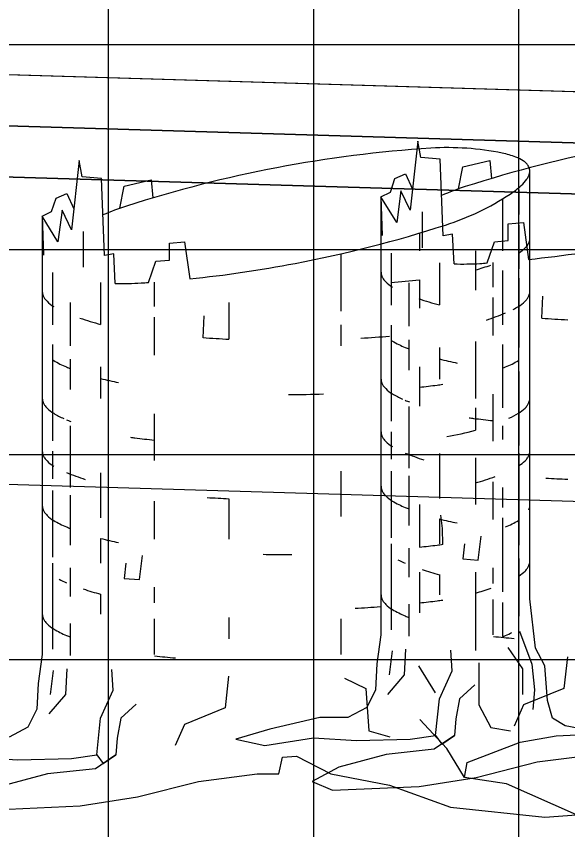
# Model space of a CAD drawing. Extents: x 850598 to 870284, y 366541 to 366651.
# Drawn here: x 863741.083 to 863743.772, y 366581.395 to 366585.363 of the extents above; entities that cross this region are included whole.
import ezdxf

# ---------------------------------------------------------------- set-up
doc = ezdxf.new("R2010")
doc.units = 0
for name, color, linetype in [('D_Roadway_Centerline', 7, 'Continuous'), ('D_Roadway_Edge_TW', 7, 'Continuous'), ('D_Roadway_Pavement', 7, 'Continuous'), ('D_Roadway_SubGrade', 7, 'Continuous'), ('MAJOR', 7, 'Continuous'), ('MINOR', 7, 'Continuous'), ('S_Trees_Decid_Pay', 7, 'Continuous')]:
    doc.layers.add(name, color=color, linetype=linetype)

msp = doc.modelspace()

# ---------------------------------------------------------------- linework, layer by layer
at = {"layer": 'D_Roadway_Centerline'}
msp.add_lwpolyline([(863694.5331, 366581.8457), (863713.4878, 366584.9724), (863716.5331, 366582.734), (863716.9878, 366585.1824), (863717.0785, 366585.184), (863717.1566, 366585.138), (863717.5265, 366584.7506), (863717.5331, 366584.584), (863723.5331, 366584.944), (863734.5331, 366585.274), (863745.5331, 366584.944), (863749.5331, 366584.704), (863751.5331, 366584.584), (863757.5331, 366582.584), (863803.4786, 366568.2254), (863812.8156, 366565.3074), (863822.6776, 366562.2254), (863826.6776, 366562.2254)], dxfattribs=at)
at = {"layer": 'D_Roadway_Edge_TW'}
msp.add_lwpolyline([(863723.5331, 366584.694), (863723.5331, 366584.944), (863734.5331, 366585.274), (863745.5331, 366584.944), (863745.5331, 366584.694), (863734.5331, 366585.024)], close=True, dxfattribs=at)
at = {"layer": 'D_Roadway_Pavement'}
msp.add_lwpolyline([(863723.5331, 366584.444), (863723.5331, 366584.694), (863734.5331, 366585.024), (863745.5331, 366584.694), (863745.5331, 366584.444), (863734.5331, 366584.774)], close=True, dxfattribs=at)
at = {"layer": 'D_Roadway_SubGrade'}
msp.add_lwpolyline([(863723.5331, 366582.944), (863723.5331, 366584.444), (863734.5331, 366584.774), (863745.5331, 366584.444), (863745.5331, 366582.944), (863734.5331, 366583.274)], close=True, dxfattribs=at)
at = {"layer": 'MAJOR'}
msp.add_line((863694.5331, 366585.2254), (863834.5331, 366585.2254), dxfattribs=at)
msp.add_line((863694.5331, 366585.2254), (863834.5331, 366585.2254), dxfattribs=at)
at = {"layer": 'MINOR'}
for p, q in [((863741.5331, 366550.2254), (863741.5331, 366595.2254)), ((863741.5331, 366550.2254), (863741.5331, 366595.2254)), ((863742.5331, 366550.2254), (863742.5331, 366595.2254)), ((863742.5331, 366550.2254), (863742.5331, 366595.2254)), ((863743.5331, 366550.2254), (863743.5331, 366595.2254)), ((863743.5331, 366550.2254), (863743.5331, 366595.2254)), ((863694.5331, 366584.2254), (863834.5331, 366584.2254)), ((863694.5331, 366584.2254), (863834.5331, 366584.2254)), ((863694.5331, 366583.2254), (863834.5331, 366583.2254)), ((863694.5331, 366583.2254), (863834.5331, 366583.2254)), ((863694.5331, 366582.2254), (863834.5331, 366582.2254)), ((863694.5331, 366582.2254), (863834.5331, 366582.2254))]:
    msp.add_line(p, q, dxfattribs=at)
at = {"layer": 'S_Trees_Decid_Pay'}
for p, q in [((863743.534, 366584.5168), (863743.534, 366584.396)), ((863743.4539, 366584.4721), (863743.4539, 366584.2189)), ((863743.0611, 366584.4083), (863743.0611, 366584.2338)), ((863743.534, 366584.3442), (863743.534, 366584.1303)), ((863741.4093, 366584.3133), (863741.4093, 366584.1388)), ((863743.0491, 366584.3055), (863743.0491, 366584.2189)), ((863742.6659, 366584.2044), (863742.6659, 366583.9242)), ((863742.9115, 366584.2082), (863742.9115, 366583.9536)), ((863743.3214, 366584.2189), (863743.3214, 366584.0273)), ((863743.1458, 366584.1597), (863743.1458, 366583.9549)), ((863743.4069, 366584.1616), (863743.4069, 366584.0422)), ((863741.2597, 366584.1132), (863741.2597, 366583.8586)), ((863743.4539, 366584.1224), (863743.4539, 366583.8586)), ((863741.7551, 366584.0666), (863741.7551, 366583.9472)), ((863743.0491, 366584.0778), (863743.0491, 366583.9387)), ((863743.534, 366584.085), (863743.534, 366583.7471)), ((863741.4939, 366584.0647), (863741.4939, 366583.8599)), ((863742.9975, 366584.0625), (863742.9975, 366583.8506)), ((863743.4069, 366583.9904), (863743.4069, 366583.8053)), ((863743.6451, 366583.89), (863743.6503, 366583.9969)), ((863741.3457, 366583.9675), (863741.3457, 366583.7556)), ((863742.1199, 366583.9675), (863742.1199, 366583.7878)), ((863741.7551, 366583.8954), (863741.7551, 366583.7103)), ((863741.9933, 366583.795), (863741.9985, 366583.9019)), ((863742.6659, 366583.8586), (863742.6659, 366583.7556)), ((863742.9115, 366583.8565), (863742.9115, 366583.3873)), ((863741.2597, 366583.7615), (863741.2597, 366583.2923)), ((863742.9975, 366583.785), (863742.9975, 366583.6367)), ((863743.3214, 366583.7759), (863743.3214, 366583.4984)), ((863743.4539, 366583.7615), (863743.4539, 366583.4531)), ((863743.1458, 366583.7476), (863743.1458, 366583.5934)), ((863741.3457, 366583.69), (863741.3457, 366583.5417)), ((863741.4939, 366583.6526), (863741.4939, 366583.4984)), ((863743.0491, 366583.6526), (863743.0491, 366583.461)), ((863743.534, 366583.6303), (863743.534, 366583.2694)), ((863743.4069, 366583.5192), (863743.4069, 366583.2909)), ((863742.9975, 366583.4595), (863742.9975, 366583.159)), ((863743.3214, 366583.4531), (863743.3214, 366583.3442)), ((863741.7551, 366583.4242), (863741.7551, 366583.1959)), ((863741.3457, 366583.3645), (863741.3457, 366583.064)), ((863743.4539, 366583.3645), (863743.4539, 366583.2983)), ((863742.9115, 366583.3362), (863742.9115, 366583.2023)), ((863741.2597, 366583.2412), (863741.2597, 366583.1073)), ((863743.534, 366583.2326), (863743.534, 366582.7838)), ((863743.1458, 366583.2305), (863743.1458, 366583.0107)), ((863743.3214, 366583.2097), (863743.3214, 366582.9813)), ((863741.4939, 366583.1355), (863741.4939, 366582.9157)), ((863742.6659, 366583.1441), (863742.6659, 366582.9236)), ((863742.9115, 366583.1446), (863742.9115, 366582.8191)), ((863742.9975, 366583.1216), (863742.9975, 366582.8788)), ((863743.4069, 366583.0927), (863743.4069, 366582.9077)), ((863741.2597, 366583.0496), (863741.2597, 366582.7241)), ((863743.4539, 366583.064), (863743.4539, 366582.9669)), ((863741.3457, 366583.0266), (863741.3457, 366582.7838)), ((863741.7551, 366582.9977), (863741.7551, 366582.8127)), ((863742.1199, 366583.0095), (863742.1199, 366582.8127)), ((863743.0491, 366582.9813), (863743.0491, 366582.7733)), ((863743.4539, 366582.9157), (863743.4539, 366582.5555)), ((863743.1458, 366582.911), (863743.1458, 366582.7902)), ((863741.4939, 366582.816), (863741.4939, 366582.6952)), ((863742.9115, 366582.7902), (863742.9115, 366582.3703)), ((863742.9975, 366582.7679), (863742.9975, 366582.6275)), ((863743.534, 366582.7182), (863743.534, 366582.436)), ((863741.2597, 366582.6952), (863741.2597, 366582.2753)), ((863741.3457, 366582.6729), (863741.3457, 366582.5325)), ((863743.0491, 366582.6519), (863743.0491, 366582.4525)), ((863743.1458, 366582.6393), (863743.1458, 366582.5409)), ((863743.3214, 366582.6519), (863743.3214, 366582.2687)), ((863743.4069, 366582.6728), (863743.4069, 366582.596)), ((863741.7551, 366582.5778), (863741.7551, 366582.501)), ((863741.4939, 366582.5443), (863741.4939, 366582.4459)), ((863743.4069, 366582.5186), (863743.4069, 366582.3454)), ((863742.9975, 366582.4956), (863742.9975, 366582.3394)), ((863743.4539, 366582.5036), (863743.4539, 366582.337)), ((863741.3457, 366582.4006), (863741.3457, 366582.2444)), ((863741.7551, 366582.4236), (863741.7551, 366582.2504)), ((863742.1199, 366582.4295), (863742.1199, 366582.3265)), ((863742.6659, 366582.4236), (863742.6659, 366582.2504)), ((863742.9148, 366582.2673), (863742.9003, 366582.1498)), ((863741.263, 366582.1723), (863741.2485, 366582.0548)), ((863743.0445, 366582.1952), (863743.1245, 366582.0633))]:
    msp.add_line(p, q, dxfattribs=at)
for points in [[(863743.2173, 366584.1551), (863743.2094, 366584.2994), (863743.1641, 366584.2915), (863743.1497, 366584.6662), (863743.0552, 366584.6741), (863743.0408, 366584.7541), (863743.0034, 366584.4169), (863742.9581, 366584.5114), (863742.9377, 366584.3572), (863742.861, 366584.4825), (863742.8669, 366584.2929)], [(863741.5655, 366584.0601), (863741.5576, 366584.2044), (863741.5123, 366584.1965), (863741.4979, 366584.5712), (863741.4034, 366584.5791), (863741.389, 366584.6591), (863741.3516, 366584.3219), (863741.3063, 366584.4164), (863741.2859, 366584.2622), (863741.2092, 366584.3875), (863741.2151, 366584.1979)], [(863743.2396, 366584.5212), (863743.2606, 366584.6288), (863743.3925, 366584.6597), (863743.3997, 366584.5717)], [(863740.973, 366581.4925), (863741.3949, 366581.5115), (863741.6731, 366581.5548), (863741.9716, 366581.6309), (863742.2577, 366581.6677), (863742.3627, 366581.6677), (863742.3811, 366581.7484), (863742.4493, 366581.7543), (863742.616, 366581.6677), (863742.9021, 366581.6119), (863743.2006, 366581.5049), (863743.66, 366581.4557), (863743.8142, 366581.4682), (863743.4723, 366581.6185), (863743.2689, 366581.6493), (863743.2807, 366581.7235), (863743.5405, 366581.8225), (863743.7157, 366581.8534), (863743.9565, 366581.8652), (863743.7584, 366581.9026), (863743.6967, 366581.9393), (863743.6724, 366582.0259), (863743.66, 366582.1952), (863743.6147, 366582.2812), (863743.5865, 366582.522), (863743.5865, 366584.608)], [(863742.861, 366584.4825), (863742.9069, 366584.5055), (863742.9292, 366584.5711), (863742.9811, 366584.594), (863743.0145, 366584.5192)], [(863741.5878, 366584.4262), (863741.6088, 366584.5338), (863741.7407, 366584.5647), (863741.7479, 366584.4767)], [(863741.2092, 366584.3875), (863741.2551, 366584.4105), (863741.2774, 366584.4761), (863741.3292, 366584.499), (863741.3627, 366584.4242)], [(863742.861, 366584.4825), (863742.861, 366582.3454), (863742.8406, 366582.2036), (863742.8347, 366582.0776), (863742.7914, 366581.991), (863742.6989, 366581.9418), (863742.5631, 366581.9418), (863742.3196, 366581.886), (863742.153, 366581.8368), (863742.2954, 366581.806), (863742.5322, 366581.8434), (863742.7422, 366581.8309), (863743.0034, 366581.8368), (863743.1274, 366581.8552), (863743.1576, 366581.8125), (863743.2199, 366581.8552), (863743.1208, 366581.7876), (863742.8859, 366581.7627), (863742.6556, 366581.701), (863742.5257, 366581.6308), (863742.6248, 366581.5875), (863743.0467, 366581.6065), (863743.3249, 366581.6498), (863743.6234, 366581.7259), (863743.9095, 366581.7627)], [(863741.2092, 366584.3875), (863741.2092, 366582.2504), (863741.1888, 366582.1086), (863741.1829, 366581.9826), (863741.1396, 366581.896), (863741.0471, 366581.8468)], [(863743.3787, 366584.1597), (863743.4154, 366584.2627), (863743.4811, 366584.2686), (863743.4811, 366584.3506), (863743.5552, 366584.3572), (863743.5801, 366584.1767)], [(863741.7269, 366584.0647), (863741.7636, 366584.1677), (863741.8292, 366584.1736), (863741.8292, 366584.2556), (863741.9034, 366584.2622), (863741.9283, 366584.0817)], [(863743.1626, 366582.7871), (863743.1613, 366582.8639), (863743.1534, 366582.9301)], [(863743.2691, 366582.7902), (863743.2606, 366582.7161), (863743.3347, 366582.7102), (863743.3492, 366582.827)], [(863741.6173, 366582.6952), (863741.6088, 366582.6211), (863741.6829, 366582.6152), (863741.6974, 366582.732)], [(863743.5359, 366582.3639), (863743.5963, 366582.2031), (863743.6101, 366582.0778), (863743.6022, 366581.9807)], [(863743.4789, 366582.2832), (863743.5504, 366582.1801), (863743.5504, 366582.0548)], [(863742.9811, 366582.2751), (863742.9745, 366582.1498), (863742.8925, 366582.0553)], [(863743.1274, 366581.8552), (863743.1458, 366582.0343), (863743.2074, 366582.1708), (863743.2009, 366582.2712)], [(863743.3384, 366582.209), (863743.3384, 366582.0036), (863743.3962, 366581.8941), (863743.4933, 366581.8777)], [(863743.7698, 366582.2384), (863743.7527, 366582.0842), (863743.5552, 366582.0035), (863743.5099, 366581.9005)], [(863741.3292, 366582.1801), (863741.3227, 366582.0548), (863741.2407, 366581.9603)], [(863741.4756, 366581.7602), (863741.4939, 366581.9393), (863741.5556, 366582.0758), (863741.5491, 366582.1762)], [(863742.118, 366582.1434), (863742.1009, 366581.9892), (863741.9034, 366581.9085), (863741.8581, 366581.8055)], [(863742.6836, 366582.1349), (863742.7866, 366582.0837), (863742.801, 366581.8777), (863742.904, 366581.8488)], [(863743.3183, 366582.1026), (863743.2442, 366582.0343), (863743.2258, 366581.9359), (863743.2199, 366581.8552)], [(863741.6665, 366582.0076), (863741.5924, 366581.9393), (863741.574, 366581.8409), (863741.5681, 366581.7602)], [(863743.2689, 366581.6493), (863743.1823, 366581.791), (863743.0504, 366581.9334)], [(863740.8804, 366581.7484), (863741.0904, 366581.7359), (863741.3516, 366581.7418), (863741.4756, 366581.7602), (863741.5058, 366581.7175), (863741.5681, 366581.7602), (863741.469, 366581.6926), (863741.2341, 366581.6677), (863741.0038, 366581.606)]]:
    msp.add_lwpolyline(points, dxfattribs=at)
for centre, radius, start, end in [((863743.4991, 366578.6065), 6.1257, 93.69441, 100.77788), ((863743.1881, 366583.4228), 1.2994, 78.2779, 93.6944), ((863745.1509, 366578.7015), 6.1257, 100.77788, 107.86134), ((863743.3547, 366584.2256), 0.4795, 69.9843, 78.2779), ((863743.4627, 366584.522), 0.164, 55.7779, 69.9843), ((863743.4991, 366578.6065), 6.1257, 100.77788, 107.86134), ((863743.4946, 366584.5689), 0.1073, 45.9547, 55.7779), ((863743.5243, 366584.5997), 0.0645, 33.2779, 45.9547), ((863743.5328, 366584.6052), 0.0544, 22.46, 33.2779), ((863743.5399, 366584.6081), 0.0467, 10.7779, 22.46), ((863743.4834, 366584.628), 0.1073, 325.7779, 335.6011), ((863743.5223, 366584.6103), 0.0645, 335.6011, 348.2779), ((863743.5322, 366584.6083), 0.0544, 348.2779, 359.0957), ((863743.5399, 366584.6081), 0.0467, 359.0957, 10.7779), ((863743.4365, 366584.6599), 0.164, 311.5714, 325.7779), ((863743.6706, 366583.2952), 1.2994, 107.8613, 113.3069), ((863743.2271, 366584.8959), 0.4795, 303.2779, 311.5714), ((863742.7772, 366585.5814), 1.2994, 287.8613, 303.2779), ((863742.0188, 366583.2002), 1.2994, 107.8613, 113.3069), ((863741.2969, 366590.1751), 6.1257, 280.77788, 287.86134), ((863743.5323, 366584.2815), 0.0554, 337.5, 348.3185), ((863743.4468, 366584.3511), 0.1665, 301.67, 315), ((863743.4874, 366584.3105), 0.1091, 315, 324.8263), ((863743.5229, 366584.2855), 0.0657, 324.8263, 337.5), ((863742.9487, 366590.2701), 6.1257, 275.91473, 280.77788), ((863741.2969, 366590.1751), 6.1257, 275.91473, 280.77788), ((863743.2597, 366585.4538), 1.2994, 268.1289, 273.6944), ((863742.9749, 366585.3703), 1.292, 285.5651, 289.0916), ((863742.9487, 366590.2701), 6.1257, 273.69441, 274.02462), ((863742.9088, 366584.1141), 0.0476, 180, 191.6815), ((863742.9165, 366584.1157), 0.0554, 191.6815, 202.5), ((863742.926, 366584.1196), 0.0657, 202.5, 215.1737), ((863742.9615, 366584.1446), 0.1091, 215.1737, 225), ((863743.0021, 366584.1852), 0.1665, 225, 239.1924), ((863742.399, 366589.9582), 5.916, 274.95145, 276.30875), ((863741.6079, 366585.3588), 1.2994, 268.1289, 273.6944), ((863741.2969, 366590.1751), 6.1257, 273.69441, 274.02462), ((863741.257, 366584.0191), 0.0476, 180, 191.6815), ((863741.2647, 366584.0207), 0.0554, 191.6815, 202.5), ((863741.2742, 366584.0246), 0.0657, 202.5, 215.1737), ((863741.3097, 366584.0496), 0.1091, 215.1737, 225), ((863743.4864, 366584.0496), 0.1091, 315, 324.8263), ((863743.5219, 366584.0246), 0.0657, 324.8263, 337.5), ((863743.5313, 366584.0207), 0.0554, 337.5, 348.3185), ((863741.3503, 366584.0902), 0.1665, 225, 239.1924), ((863743.4739, 366585.2045), 1.292, 250.6119, 255.2856), ((863743.2831, 366584.3632), 0.4843, 297.4162, 300.8076), ((863743.4458, 366584.0902), 0.1665, 300.8076, 315), ((863742.9739, 366585.1095), 1.292, 288.0829, 292.5), ((863741.8221, 366585.1095), 1.292, 250.6119, 255.2856), ((863744.0498, 366589.7924), 5.916, 266.07764, 267.30434), ((863742.398, 366589.6974), 5.916, 266.07764, 267.30434), ((863742.398, 366589.6974), 5.916, 273.53821, 274.89239), ((863743.0021, 366583.9217), 0.1665, 237.0378, 239.1924), ((863743.1648, 366584.1946), 0.4843, 239.1924, 247.5), ((863743.4739, 366584.9409), 1.292, 247.5, 248.3537), ((863741.3503, 366583.8267), 0.1665, 237.0378, 239.1924), ((863741.513, 366584.0996), 0.4843, 239.1924, 247.5), ((863743.4739, 366584.9409), 1.292, 255.2856, 259.2632), ((863743.2831, 366584.0996), 0.4843, 292.5, 300.8076), ((863743.4458, 366583.8267), 0.1665, 300.8076, 301.6001), ((863741.8221, 366584.8459), 1.292, 247.5, 248.3537), ((863742.9739, 366584.8459), 1.292, 291.8071, 292.5), ((863741.8221, 366584.8459), 1.292, 255.2856, 259.2632), ((863742.9088, 366583.5932), 0.0476, 180, 191.6815), ((863742.9165, 366583.5948), 0.0554, 191.6815, 202.5), ((863742.926, 366583.5987), 0.0657, 202.5, 215.1737), ((863742.9615, 366583.6237), 0.1091, 215.1737, 225), ((863742.398, 366589.4338), 5.916, 276.31835, 277.15463), ((863742.9739, 366584.8459), 1.292, 277.1546, 278.3662), ((863742.398, 366589.4338), 5.916, 270.1162, 271.77083), ((863743.0021, 366583.6643), 0.1665, 225, 239.1924), ((863743.1648, 366583.9373), 0.4843, 239.1924, 245.7725), ((863741.257, 366583.4982), 0.0476, 180, 191.6815), ((863741.2647, 366583.4998), 0.0554, 191.6815, 202.5), ((863741.2742, 366583.5037), 0.0657, 202.5, 215.1737), ((863743.4739, 366584.6835), 1.292, 247.5, 248.4842), ((863743.5219, 366583.5037), 0.0657, 324.8263, 337.5), ((863743.5313, 366583.4998), 0.0554, 337.5, 348.3185), ((863741.3097, 366583.5287), 0.1091, 215.1737, 225), ((863741.3503, 366583.5693), 0.1665, 225, 239.1924), ((863743.4458, 366583.5693), 0.1665, 300.8076, 315), ((863743.4864, 366583.5287), 0.1091, 315, 324.8263), ((863741.513, 366583.8423), 0.4843, 239.1924, 245.7725), ((863741.8221, 366584.5885), 1.292, 247.5, 248.4842), ((863743.4739, 366584.6835), 1.292, 261.8726, 262.8454), ((863744.0498, 366589.2715), 5.916, 262.84537, 263.7595), ((863743.2831, 366583.8423), 0.4843, 294.6372, 300.8076), ((863742.9088, 366583.3358), 0.0476, 180, 191.6815), ((863742.9165, 366583.3374), 0.0554, 191.6815, 202.5), ((863742.926, 366583.3413), 0.0657, 202.5, 215.1737), ((863742.9739, 366584.5885), 1.292, 279.2565, 285.6105), ((863741.8221, 366584.5885), 1.292, 261.8726, 262.8454), ((863742.398, 366589.1765), 5.916, 262.84537, 263.7595), ((863742.9615, 366583.3663), 0.1091, 215.1737, 225), ((863743.0021, 366583.4069), 0.1665, 225, 239.1924), ((863741.257, 366583.2408), 0.0476, 180, 191.6815), ((863743.4739, 366584.4262), 1.292, 247.5, 251.799), ((863741.2647, 366583.2424), 0.0554, 191.6815, 202.5), ((863741.2742, 366583.2463), 0.0657, 202.5, 215.1737), ((863741.3097, 366583.2713), 0.1091, 215.1737, 225), ((863741.3503, 366583.3119), 0.1665, 225, 239.1924), ((863743.4458, 366583.3119), 0.1665, 302.0694, 315), ((863743.4864, 366583.2713), 0.1091, 315, 324.8263), ((863743.5219, 366583.2463), 0.0657, 324.8263, 337.5), ((863743.5313, 366583.2424), 0.0554, 337.5, 348.3185), ((863741.8221, 366584.3312), 1.292, 247.5, 251.799), ((863742.9739, 366584.3312), 1.292, 285.6105, 290.1001), ((863744.0498, 366589.0141), 5.916, 266.27211, 267.30434), ((863742.9088, 366583.0702), 0.0476, 180, 191.6815), ((863742.9165, 366583.0718), 0.0554, 191.6815, 202.5), ((863742.926, 366583.0757), 0.0657, 202.5, 215.1737), ((863742.9615, 366583.1007), 0.1091, 215.1737, 225), ((863742.398, 366588.9191), 5.916, 266.27211, 267.30434), ((863743.0021, 366583.1413), 0.1665, 225, 239.1924), ((863743.1648, 366583.4143), 0.4843, 239.1924, 247.5), ((863741.257, 366582.9752), 0.0476, 180, 191.6815), ((863741.2647, 366582.9768), 0.0554, 191.6815, 202.5), ((863741.2742, 366582.9807), 0.0657, 202.5, 215.1737), ((863743.4739, 366584.1606), 1.292, 247.5, 248.3537), ((863743.5313, 366582.9768), 0.0554, 337.5, 348.3185), ((863741.3097, 366583.0057), 0.1091, 215.1737, 225), ((863741.3503, 366583.0463), 0.1665, 225, 239.1924), ((863741.513, 366583.3193), 0.4843, 239.1924, 247.5), ((863743.4739, 366584.1606), 1.292, 255.2856, 259.2463), ((863743.2831, 366583.3193), 0.4843, 292.5, 300.8076), ((863743.4458, 366583.0463), 0.1665, 300.8076, 302.0694), ((863741.8221, 366584.0656), 1.292, 247.5, 248.3537), ((863741.8221, 366584.0656), 1.292, 255.2856, 259.2463), ((863742.398, 366588.6535), 5.916, 276.31835, 277.15463), ((863742.9739, 366584.0656), 1.292, 277.1546, 278.3795), ((863742.398, 366588.6535), 5.916, 268.92065, 270), ((863742.398, 366588.6535), 5.916, 270, 270.27568), ((863743.1648, 366583.1425), 0.4843, 242.734, 247.5), ((863743.5219, 366582.709), 0.0657, 324.8263, 337.5), ((863743.5313, 366582.705), 0.0554, 337.5, 348.3185), ((863743.4739, 366583.8888), 1.292, 251.3664, 255.2856), ((863743.4458, 366582.7746), 0.1665, 302.0694, 315), ((863743.4864, 366582.734), 0.1091, 315, 324.8263), ((863741.513, 366583.0475), 0.4843, 242.734, 247.5), ((863741.8221, 366583.7938), 1.292, 251.3664, 255.2856), ((863742.9739, 366583.7938), 1.292, 285.6105, 289.1534), ((863742.9088, 366582.5411), 0.0476, 180, 191.6815), ((863742.9165, 366582.5427), 0.0554, 191.6815, 202.5), ((863742.926, 366582.5466), 0.0657, 202.5, 215.1737), ((863742.398, 366588.3817), 5.916, 273.26366, 274.46102), ((863742.9615, 366582.5716), 0.1091, 215.1737, 225), ((863743.0021, 366582.6122), 0.1665, 225, 239.1924), ((863742.398, 366588.3817), 5.916, 276.31835, 277.15463), ((863742.9739, 366583.7938), 1.292, 277.1546, 278.3662), ((863741.257, 366582.4461), 0.0476, 180, 191.6815), ((863743.1648, 366582.8851), 0.4843, 239.1924, 247.5), ((863741.2647, 366582.4477), 0.0554, 191.6815, 202.5), ((863741.2742, 366582.4516), 0.0657, 202.5, 215.1737), ((863741.3097, 366582.4766), 0.1091, 215.1737, 225), ((863741.3503, 366582.5172), 0.1665, 225, 239.1924), ((863743.4739, 366583.6314), 1.292, 247.5, 248.3537), ((863741.513, 366582.7901), 0.4843, 239.1924, 247.5), ((863741.8221, 366583.5364), 1.292, 247.5, 248.3537), ((863744.0498, 366588.2193), 5.916, 263.78314, 264.76555), ((863742.9831, 366583.5402), 1.292, 291.3696, 292.0604), ((863743.2831, 366582.7901), 0.4843, 292.5, 296.5499), ((863742.398, 366588.1243), 5.916, 263.78314, 264.76555)]:
    msp.add_arc(centre, radius, start, end, dxfattribs=at)

doc.saveas('drawing.dxf')
